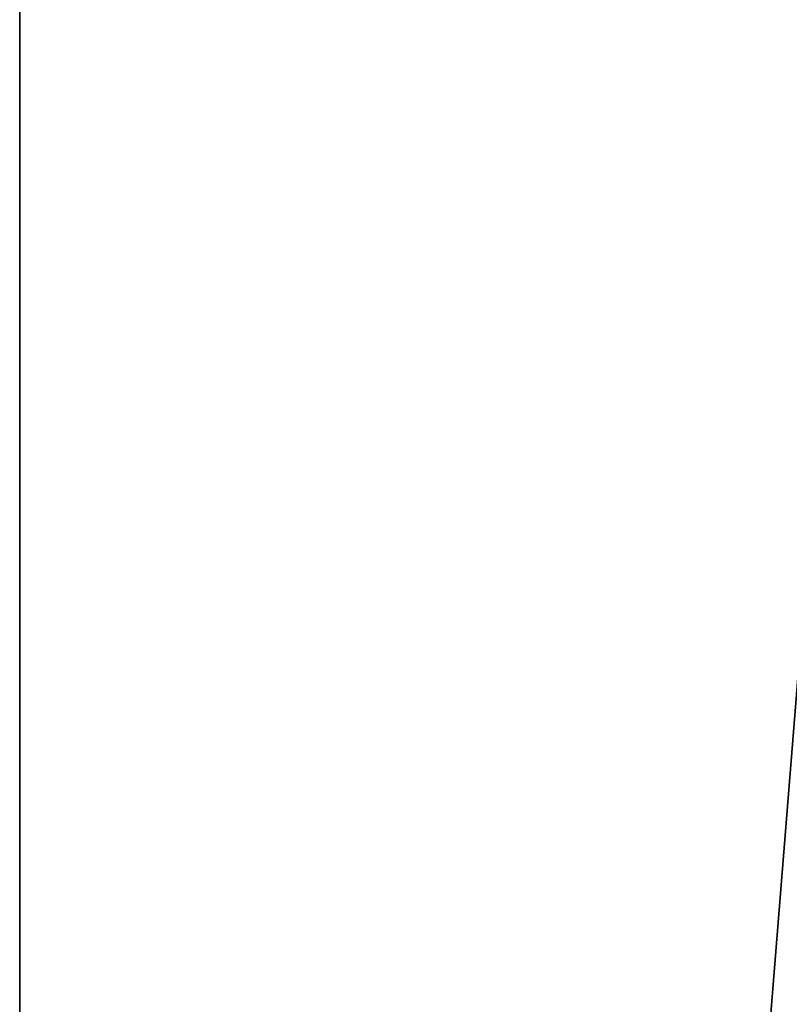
# Model space of a CAD drawing. Header units: millimetres. Extents: x -14944 to -12796, y 364 to 3070.
# Tile 510 of 656: x -14911 to -14761, y 2187 to 2379. Entities that reach past the tile are written whole.
import ezdxf

# ---------------------------------------------------------------- set-up
doc = ezdxf.new("R2010")
doc.units = ezdxf.units.MM
doc.layers.add('A-WALL', color=113, linetype='Continuous', lineweight=25)

msp = doc.modelspace()

# ---------------------------------------------------------------- meshes
at = {"layer": 'A-WALL'}
mesh = msp.add_polyface(dxfattribs=at)
corners = [(-14910.55, 3069.53, -600), (-14910.55, 369.03, -600), (-14910.55, 369.03, 2500), (-14910.55, 3069.53, 2500)]
mesh.append_faces([[corners[k] for k in face] for face in [(2, 3, 0, 1)]])
mesh = msp.add_polyface(dxfattribs=at)
corners = [(-14910.55, 369.03, -600), (-14910.55, 3069.53, -600), (-14709.55, 3069.53, -600), (-14709.55, 2868.53, -600), (-14709.55, 369.03, -600)]
mesh.append_faces([[corners[k] for k in face] for face in [(3, 0, 1, 2)]], dxfattribs={"vtx0": -1})
mesh.append_faces([[corners[k] for k in face] for face in [(3, 4, 0)]], dxfattribs={"vtx2": -1})
mesh = msp.add_polyface(dxfattribs=at)
corners = [(-14910.55, 3069.53, 2500), (-14910.55, 369.03, 2500), (-14709.55, 369.03, 2500), (-14709.55, 2868.53, 2500), (-14709.55, 3069.53, 2500)]
mesh.append_faces([[corners[k] for k in face] for face in [(3, 0, 1, 2)]], dxfattribs={"vtx0": -1})
mesh.append_faces([[corners[k] for k in face] for face in [(3, 4, 0)]], dxfattribs={"vtx2": -1})

doc.saveas('drawing.dxf')
